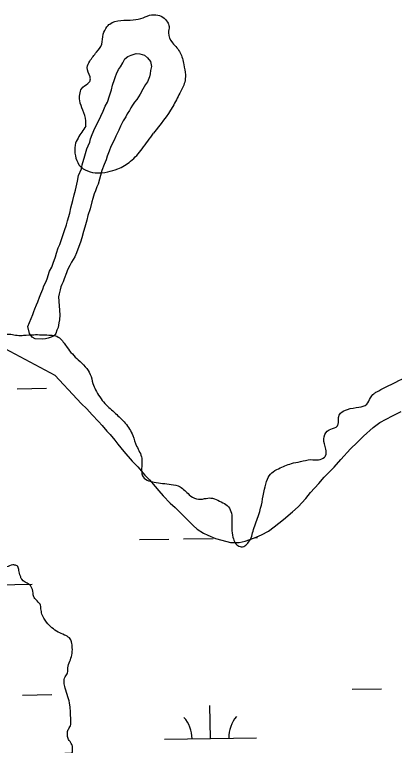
# Model space of a CAD drawing. Extents: x 3892998 to 3931244, y 278583 to 304547.
# Drawn here: x 3907096 to 3907508, y 287475 to 288269 of the extents above; entities that cross this region are included whole.
import ezdxf

# ---------------------------------------------------------------- set-up
doc = ezdxf.new("R2010")
doc.units = 0
doc.layers.add('V-RIVR-EDGE', color=7, linetype='Continuous')
doc.layers.add('V-WETL-SWMP', color=7, linetype='Continuous')

msp = doc.modelspace()

# ---------------------------------------------------------------- linework, layer by layer
at = {"layer": 'V-RIVR-EDGE'}
for points in [[(3907173.23, 288147.69), (3907173.24, 288153.6), (3907170.14, 288165.1), (3907166.68, 288175.55), (3907166.7, 288182.17), (3907168.81, 288188.77), (3907175.43, 288193.98), (3907177.88, 288197.11), (3907177.89, 288201.28), (3907174.78, 288211.39), (3907177.58, 288218.34), (3907184.92, 288228.07), (3907190.51, 288236.76), (3907192.27, 288247.55), (3907196.12, 288255.54), (3907199.26, 288258.67), (3907211.11, 288262.47), (3907224.69, 288263.13), (3907235.48, 288265.54), (3907244.54, 288268.65), (3907249.41, 288268.64), (3907256.72, 288266.18), (3907261.93, 288260.6), (3907263.66, 288256.07), (3907262.94, 288249.11), (3907267.44, 288238.31), (3907275.77, 288227.5), (3907279.57, 288214.61), (3907281.28, 288203.46), (3907280.56, 288195.46), (3907275.31, 288183.64), (3907267.62, 288169.04), (3907246.66, 288140.2)], [(3906947.76, 287500.12), (3906964.15, 287519.62), (3906976.6, 287527.76), (3906984.07, 287531.64), (3906991.53, 287531.63), (3906995.08, 287529.49), (3907000.4, 287524.14), (3907004.64, 287516.67), (3907011.38, 287514.17), (3907018.49, 287515.22), (3907024.89, 287519.11), (3907035.55, 287521.22), (3907044.08, 287521.91), (3907046.92, 287521.9), (3907050.11, 287517.27), (3907054, 287511.58), (3907062.86, 287503.39), (3907076.34, 287497.32), (3907080.95, 287493.04), (3907082.35, 287482.74), (3907080.9, 287471.73), (3907080.18, 287468.89), (3907080.17, 287464.27), (3907081.22, 287456.81), (3907088.3, 287448.98), (3907091.14, 287448.26), (3907093.63, 287450.74), (3907102.54, 287459.6), (3907108.23, 287463.14), (3907118.89, 287464.18), (3907123.86, 287463.45), (3907130.24, 287458.82), (3907136.27, 287455.25), (3907139.47, 287457.38), (3907145.53, 287465.53), (3907148.73, 287466.59), (3907156.19, 287466.93), (3907158.68, 287467.99), (3907158.69, 287470.83), (3907158.7, 287474.38), (3907156.93, 287478.29), (3907154.1, 287482.92), (3907153.4, 287487.54), (3907153.77, 287491.44), (3907155.91, 287495.34), (3907156.98, 287498.18), (3907156.99, 287503.51), (3907155.97, 287519.14), (3907151.04, 287537.63), (3907150.71, 287549.7), (3907153.57, 287554.31), (3907153.93, 287559.64), (3907158.23, 287573.48), (3907158.61, 287581.3), (3907157.91, 287587.69), (3907155.43, 287591.96), (3907150.11, 287595.17), (3907143.37, 287598.39), (3907130.61, 287609.07), (3907125.66, 287617.97), (3907124.61, 287623.65), (3907123.56, 287628.63), (3907119.31, 287633.26), (3907116.83, 287636.81), (3907115.43, 287644.63), (3907111.89, 287649.97), (3907103.73, 287655.67), (3907102.32, 287659.23), (3907100.56, 287665.27), (3907099.5, 287669.54), (3907097.73, 287670.61), (3907094.18, 287671.33), (3907087.07, 287669.21), (3907083.87, 287669.93), (3907073.23, 287674.93), (3907069.69, 287679.56), (3907067.57, 287685.24), (3907063.32, 287689.52), (3907052.66, 287688.12), (3907038.1, 287689.22), (3907029.23, 287691.73), (3907023.2, 287698.5), (3907017.19, 287708.81), (3907016.85, 287714.85), (3907016.88, 287726.22), (3907018.34, 287741.13), (3907018.72, 287750.72), (3907020.51, 287756.05), (3907020.52, 287760.67), (3907020.53, 287766.35), (3907017, 287777.01), (3907015.96, 287784.12), (3907015.27, 287795.49), (3907019.62, 287828.16), (3907022.86, 287846.98), (3907028.62, 287875.73), (3907038.25, 287894.54), (3907048.23, 287906.23), (3907060.68, 287915.79), (3907077.04, 287921.08), (3907091.96, 287921.75), (3907098.7, 287920.67), (3907105.81, 287920.65), (3907116.82, 287921.34), (3907133.16, 287920.94), (3907140.26, 287920.21), (3907145.94, 287916.65), (3907153.02, 287907.39), (3907165.06, 287893.87), (3907178.17, 287878.21), (3907180.98, 287868.25), (3907183.81, 287861.5), (3907194.07, 287846.55), (3907205.41, 287835.87), (3907216.04, 287825.19), (3907224.18, 287812.02), (3907228.41, 287800.29), (3907234.06, 287787.13), (3907234.05, 287780.38), (3907234.02, 287771.5), (3907235.43, 287766.88), (3907241.46, 287762.61), (3907247.5, 287761.17), (3907265.96, 287758.64), (3907275.55, 287756.13), (3907285.47, 287747.58), (3907293.27, 287742.94), (3907302.16, 287743.27), (3907308.91, 287743.97), (3907316.71, 287741.46), (3907329.13, 287732.91), (3907331.59, 287725.44), (3907331.56, 287710.88), (3907332.96, 287701.28), (3907335.43, 287695.24), (3907339.33, 287691.68), (3907344.65, 287691.31), (3907346.79, 287692.72), (3907349.99, 287695.91), (3907355.35, 287709.75), (3907361.08, 287726.08), (3907367.18, 287753.41), (3907370.41, 287764.42), (3907375.04, 287771.16), (3907382.51, 287775.75), (3907396.38, 287781.4), (3907406.33, 287783.51), (3907417.35, 287785.61), (3907425.87, 287785.59), (3907432.27, 287788.42), (3907433.34, 287789.84), (3907433.72, 287796.94), (3907431.61, 287808.31), (3907435.19, 287816.47), (3907437.32, 287817.89), (3907444.79, 287821.07), (3907447.28, 287824.26), (3907447.65, 287831.36), (3907449.8, 287835.97), (3907457.27, 287840.22), (3907469.71, 287842.67), (3907478.24, 287845.85), (3907482.16, 287852.59), (3907485.73, 287857.2), (3907488.93, 287859.32), (3907506.71, 287868.16), (3907532.31, 287879.46), (3907538, 287880.51), (3907546.89, 287884.04), (3907550.09, 287887.23), (3907557.22, 287897.52), (3907562.92, 287903.54), (3907571.81, 287907.07), (3907577.85, 287907.41), (3907589.92, 287906.67), (3907595.61, 287908.08), (3907603.43, 287909.48), (3907607.34, 287912.31), (3907607.35, 287915.15), (3907605.94, 287919.06), (3907605.95, 287922.97), (3907611.29, 287929.71), (3907622.33, 287939.27), (3907626.96, 287943.52), (3907628.73, 287943.87), (3907633, 287944.22), (3907638.67, 287939.94), (3907647.53, 287929.62), (3907649.65, 287926.77), (3907652.14, 287926.76), (3907656.05, 287928.17), (3907664.95, 287935.61), (3907668.16, 287942), (3907672.79, 287945.89), (3907684.15, 287946.58), (3907691.25, 287944.43), (3907698.35, 287941.92), (3907707.23, 287941.9), (3907720.02, 287944), (3907730.33, 287944.69), (3907739.56, 287944.31), (3907745.59, 287940.03), (3907747.35, 287932.92), (3907745.89, 287916.59), (3907743.03, 287911.97), (3907737.33, 287904.53), (3907734.84, 287901.69), (3907726.65, 287895.68), (3907721.31, 287889.65), (3907718.8, 287881.84), (3907717.72, 287873.67), (3907716.64, 287866.57), (3907720.52, 287857.33), (3907725.82, 287847.72), (3907727.24, 287846.65), (3907730.44, 287847), (3907740.05, 287853.02), (3907743.25, 287854.43), (3907748.22, 287854.42), (3907753.89, 287848.01), (3907759.21, 287844.44), (3907764.89, 287843.36), (3907771.64, 287843.35), (3907786.94, 287853.97), (3907791.92, 287856.44), (3907792.98, 287854.66), (3907790.46, 287844.01), (3907791.17, 287841.17), (3907794, 287838.68), (3907799.69, 287839.02), (3907802.89, 287842.56), (3907806.1, 287846.46), (3907806.11, 287850.01), (3907804.7, 287854.63), (3907798.32, 287859.27), (3907795.48, 287861.4), (3907795.84, 287863.54), (3907799.04, 287865.66), (3907799.05, 287870.63), (3907799.06, 287873.83), (3907801.2, 287875.6), (3907806.53, 287875.94), (3907812.57, 287875.93), (3907817.19, 287876.98), (3907817.55, 287879.82), (3907816.85, 287885.86), (3907820.41, 287888.34), (3907826.8, 287887.61), (3907830.36, 287890.09), (3907828.95, 287894.71), (3907825.41, 287897.21), (3907821.51, 287901.48), (3907821.87, 287905.03), (3907828.27, 287905.73), (3907835.02, 287907.13), (3907838.57, 287906.41), (3907844.6, 287903.2), (3907851, 287904.25), (3907849.24, 287913.13), (3907848.56, 287923.79), (3907851.05, 287926.98), (3907856.74, 287927.68), (3907862.78, 287929.44), (3907864.22, 287935.83), (3907868.13, 287936.17), (3907871.69, 287939.36), (3907870.64, 287948.25), (3907873.49, 287949.66), (3907876.33, 287950.36), (3907877.75, 287948.23), (3907881.29, 287945.73), (3907885.9, 287942.52), (3907890.52, 287941.45), (3907893.73, 287946.77), (3907900.85, 287952.79), (3907910.1, 287957.38), (3907915.09, 287964.83), (3907915.09, 287968.03), (3907909.43, 287974.79), (3907908.02, 287979.06), (3907908.74, 287982.61), (3907915.14, 287985.79), (3907926.16, 287988.96), (3907934.35, 287998.53), (3907948.23, 288009.86), (3907953.92, 288013.4), (3907962.45, 288015.51), (3907972.4, 288015.48), (3907987.33, 288020.06), (3907995.87, 288025.02), (3907995.88, 288028.21), (3907994.82, 288031.06), (3907985.95, 288037.47), (3907981, 288045.3), (3907978.16, 288048.15), (3907978.88, 288050.99), (3907980.66, 288052.05), (3907981.73, 288052.4), (3907987.4, 288049.19), (3907996.62, 288042.78), (3908006.2, 288038.84), (3908013.31, 288038.83), (3908021.85, 288044.13), (3908028.61, 288051.58), (3908035.38, 288060.8), (3908042.5, 288066.46), (3908046.06, 288068.58), (3908057.08, 288070.69), (3908060.98, 288068.55), (3908065.24, 288068.89), (3908069.86, 288068.88), (3908079.11, 288074.19), (3908081.61, 288078.09), (3908081.62, 288083.06), (3908075.26, 288096.93), (3908070.32, 288109.73), (3908069.63, 288117.9), (3908071.07, 288126.42), (3908071.8, 288134.59), (3908072.17, 288139.21), (3908073.95, 288142.04), (3908080.71, 288146.64), (3908088.89, 288150.53), (3908099.91, 288155.12), (3908105.61, 288160.44), (3908107.75, 288165.4), (3908110.24, 288168.24), (3908114.51, 288170), (3908118.77, 288169.99), (3908129.07, 288169.61), (3908137.95, 288169.59), (3908145.06, 288169.22), (3908147.18, 288167.44), (3908147.85, 288163.18)], [(3907173.23, 288147.69), (3907164.84, 288134.83), (3907161.69, 288127.18), (3907162.01, 288115.69), (3907165.82, 288105.93), (3907172.42, 288100.35), (3907183.55, 288097.19), (3907197.13, 288098.2), (3907207.92, 288101.3), (3907221.87, 288109.62), (3907234.43, 288123.17), (3907246.66, 288140.2)]]:
    msp.add_spline(points, degree=3, dxfattribs=at)
at = {"layer": 'V-WETL-SWMP'}
for p, q in [((3907085.46, 287906.17), (3907139.67, 287877.22)), ((3907139.67, 287877.22), (3907163.79, 287851.28)), ((3907098.68, 287862.65), (3907130.68, 287863.21)), ((3907163.79, 287851.28), (3907168.29, 287846.56)), ((3907168.29, 287846.56), (3907174.41, 287840.68)), ((3907174.41, 287840.68), (3907180.14, 287834.39)), ((3907180.14, 287834.39), (3907187.09, 287826.92)), ((3907492.51, 287826.12), (3907505.98, 287833.19)), ((3907505.98, 287833.19), (3907515.49, 287837.78)), ((3907187.09, 287826.92), (3907191.17, 287822.6)), ((3907191.17, 287822.6), (3907196.09, 287816.69)), ((3907485.01, 287820.37), (3907492.51, 287826.12)), ((3907196.09, 287816.69), (3907199.77, 287812.76)), ((3907474.79, 287810.96), (3907485.01, 287820.37)), ((3907199.77, 287812.76), (3907204.69, 287806.85)), ((3907204.69, 287806.85), (3907207.98, 287802.51)), ((3907467.72, 287804.42), (3907474.79, 287810.96)), ((3907207.98, 287802.51), (3907214.54, 287794.64)), ((3907460.65, 287797.47), (3907467.72, 287804.42)), ((3907214.54, 287794.64), (3907223.55, 287784.01)), ((3907450.07, 287785.66), (3907460.65, 287797.47)), ((3907223.55, 287784.01), (3907229.68, 287777.72)), ((3907442.63, 287777.51), (3907450.07, 287785.66)), ((3907229.68, 287777.72), (3907237.47, 287768.67)), ((3907432.04, 287766.49), (3907442.63, 287777.51)), ((3907237.47, 287768.67), (3907242.37, 287763.56)), ((3907242.37, 287763.56), (3907248.51, 287756.48)), ((3907417.16, 287749.79), (3907426.17, 287759.57)), ((3907426.17, 287759.57), (3907432.04, 287766.49)), ((3907248.51, 287756.48), (3907252.61, 287751.76)), ((3907252.61, 287751.76), (3907257.12, 287746.24)), ((3907257.12, 287746.24), (3907264.88, 287738.39)), ((3907403.85, 287734.32), (3907412.08, 287743.28)), ((3907412.08, 287743.28), (3907417.16, 287749.79)), ((3907264.88, 287738.39), (3907270.17, 287733.69)), ((3907270.17, 287733.69), (3907277.93, 287726.24)), ((3907387.71, 287720.79), (3907397.55, 287728.99)), ((3907397.55, 287728.99), (3907403.85, 287734.32)), ((3907277.93, 287726.24), (3907282.83, 287721.13)), ((3907282.83, 287721.13), (3907289.77, 287714.06)), ((3907377.86, 287712.59), (3907387.71, 287720.79)), ((3907289.77, 287714.06), (3907294.25, 287710.15)), ((3907371.55, 287708.06), (3907377.86, 287712.59)), ((3907294.25, 287710.15), (3907301.14, 287705.88)), ((3907301.14, 287705.88), (3907305.59, 287703.56)), ((3907305.59, 287703.56), (3907314.06, 287700.13)), ((3907356.48, 287700.56), (3907364.02, 287703.91)), ((3907364.02, 287703.91), (3907371.55, 287708.06)), ((3907231.45, 287698.75), (3907263.44, 287699.31)), ((3907279.44, 287699.58), (3907311.44, 287700.14)), ((3907314.06, 287700.13), (3907320.9, 287698.26)), ((3907320.9, 287698.26), (3907330.16, 287695.64)), ((3907330.16, 287695.64), (3907339.76, 287695.83)), ((3907339.76, 287695.83), (3907346.14, 287697.16)), ((3907346.14, 287697.16), (3907356.48, 287700.56)), ((3907357.32, 287700.93), (3907359.43, 287700.97)), ((3907015.22, 287648.57), (3907115.21, 287650.3)), ((3907104.44, 287530.03), (3907136.44, 287530.58)), ((3907462.3, 287536.22), (3907494.29, 287536.78)), ((3907308.61, 287482.81), (3907307.98, 287518.81)), ((3907258.61, 287481.95), (3907358.6, 287483.68))]:
    msp.add_line(p, q, dxfattribs=at)
for points in [[(3907206.56, 288204.51), (3907208.87, 288209.36), (3907210.81, 288212.2), (3907213.53, 288216.66), (3907215.45, 288220.7), (3907218.99, 288223.57), (3907222.57, 288224.84), (3907227.74, 288226.54), (3907231.75, 288226.22), (3907236.98, 288224.72), (3907240.24, 288221.98), (3907243.52, 288218.05), (3907244.43, 288212.46), (3907243.31, 288208.04), (3907242.99, 288204.43), (3907242.25, 288201.21), (3907240.35, 288195.97), (3907238, 288193.12), (3907235.31, 288187.86), (3907232.21, 288182.6), (3907228.73, 288176.53), (3907225.98, 288173.67), (3907224.04, 288170.43), (3907222.1, 288167.59), (3907220.55, 288164.76), (3907218.22, 288161.11), (3907216.68, 288157.88), (3907213.97, 288153.42), (3907210.88, 288147.76), (3907208.96, 288143.32), (3907205.89, 288136.85), (3907203.98, 288132.41), (3907200.51, 288125.54), (3907198.6, 288120.7), (3907196.31, 288115.05), (3907195.19, 288111.03), (3907193.28, 288106.18), (3907190.61, 288099.73), (3907189.12, 288094.1), (3907188, 288090.07), (3907186.5, 288084.84), (3907185.35, 288082.01), (3907183.84, 288077.58), (3907182.3, 288074.35), (3907180.8, 288069.11), (3907179.67, 288065.49), (3907177.82, 288057.85), (3907175.56, 288050.6), (3907174.46, 288045.78), (3907172.21, 288038.13), (3907170.7, 288033.29), (3907168.83, 288026.45), (3907167.33, 288021.62), (3907165.81, 288017.19), (3907163.15, 288010.33), (3907161.23, 288005.89), (3907157.74, 288000.22), (3907155.81, 287996.58), (3907153.51, 287991.73), (3907152.37, 287988.5), (3907149.69, 287982.05), (3907148.56, 287978.82), (3907147.41, 287976), (3907146.27, 287973.17), (3907145.53, 287969.96), (3907144.42, 287965.53), (3907143.68, 287962.31), (3907145.26, 287942.73), (3907144.56, 287937.52), (3907143.83, 287934.3), (3907143.13, 287929.08), (3907141.98, 287926.26), (3907140.85, 287922.63), (3907138.9, 287920.19), (3907135.73, 287918.53), (3907132.55, 287917.67), (3907129.36, 287916.8), (3907125.77, 287916.33), (3907118.15, 287916.98), (3907114.92, 287918.52), (3907112.04, 287922.47), (3907110.29, 287930.04), (3907115.63, 287943.35), (3907116.77, 287946.58), (3907117.91, 287949.4), (3907119.83, 287953.84), (3907121.37, 287957.07), (3907122.87, 287961.91), (3907124.4, 287965.54), (3907126.7, 287970.79), (3907127.83, 287974.41), (3907129.75, 287978.45), (3907131.28, 287982.08), (3907133.92, 287990.14), (3907136.24, 287994.59), (3907137.75, 287999.02), (3907140.42, 288005.88), (3907141.54, 288009.9), (3907143.43, 288015.54), (3907144.96, 288019.18), (3907146.85, 288024.82)], [(3907146.85, 288024.82), (3907148.37, 288028.85), (3907150.26, 288034.49), (3907152.15, 288040.53), (3907153.26, 288044.96), (3907155.9, 288053.41), (3907156.99, 288059.04), (3907159.23, 288067.09), (3907160.71, 288073.12), (3907162.21, 288078.36), (3907164.42, 288088.01), (3907165.5, 288094.03), (3907168.56, 288101.3), (3907169.28, 288105.71), (3907172.29, 288115.38), (3907174.54, 288123.03), (3907175.68, 288126.25), (3907177.6, 288130.29), (3907178.33, 288133.91), (3907180.23, 288138.75), (3907182.9, 288145.61), (3907185.61, 288150.46), (3907189.45, 288158.54), (3907192.14, 288164.2), (3907194.44, 288169.45), (3907196.75, 288173.9), (3907199.02, 288180.75), (3907201.3, 288187.2), (3907202.4, 288192.42), (3907204.28, 288198.46), (3907205.42, 288201.69), (3907206.56, 288204.51)]]:
    msp.add_lwpolyline(points, dxfattribs=at)
for centre, start, end in [((3907253.36, 287482.33), 0.21988, 41.76354), ((3907363.83, 287484.24), 140.21988, 181.76354)]:
    msp.add_arc(centre, 35.25, start, end, dxfattribs=at)

doc.saveas('drawing.dxf')
